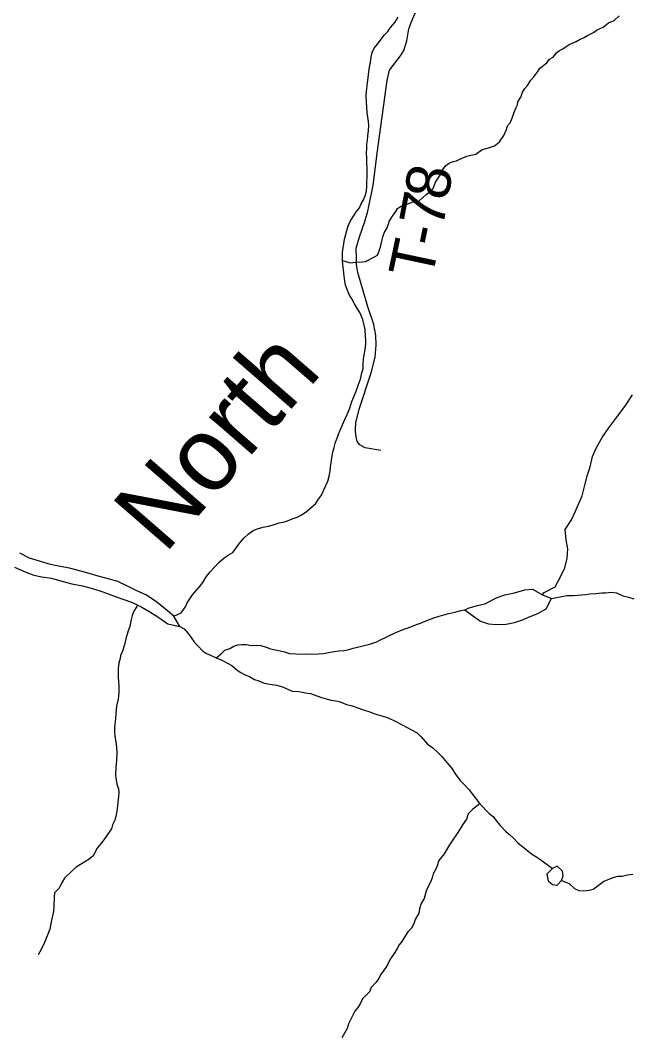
# Model space of a CAD drawing. Extents: x 1310247 to 1664935, y 235267 to 584339.
# Drawn here: x 1489646 to 1493772, y 324778 to 331618 of the extents above; entities that cross this region are included whole.
import ezdxf

# ---------------------------------------------------------------- set-up
doc = ezdxf.new("R2010")
doc.units = 0
for name, color, linetype in [('GM_X_Minor_Lake', 7, 'Continuous'), ('GM_X_Minor_River', 7, 'Continuous'), ('GM_X_Minor_River_Text', 7, 'Continuous'), ('GM_X_Township_Road', 7, 'Continuous'), ('GM_X_Township_Road_Text', 7, 'Continuous'), ('GM_X_Township_ROW', 7, 'Continuous')]:
    doc.layers.add(name, color=color, linetype=linetype)

msp = doc.modelspace()

# ---------------------------------------------------------------- linework, layer by layer
at = {"layer": 'GM_X_Minor_Lake'}
for points in [[(1492651.2, 327634.5), (1492680.1, 327648.6), (1492736.5, 327663.8), (1492786.8, 327675), (1492869.7, 327717.9), (1492920.1, 327737.2), (1492986.5, 327750.2), (1493057, 327769.2), (1493107.2, 327774.5), (1493174.8, 327735.2), (1493236.6, 327712.2)], [(1492651.2, 327634.5), (1492687.5, 327608.3), (1492757, 327559), (1492810.8, 327540.1), (1492862.9, 327535.3), (1492931.1, 327538.2), (1492985.4, 327549.4), (1493039.8, 327566.7), (1493092.3, 327589.9), (1493144.8, 327611.2), (1493201.4, 327642.5), (1493236.6, 327712.2)], [(1493303.7, 325805.3), (1493316.3, 325837.3), (1493310.7, 325869.5), (1493275.1, 325902.2), (1493242.8, 325886.6), (1493222.5, 325866.9), (1493204.1, 325849.1), (1493213.5, 325804.8)], [(1493213.5, 325804.8), (1493243.2, 325780.2), (1493275.2, 325775.7), (1493303.7, 325805.3)]]:
    msp.add_lwpolyline(points, dxfattribs=at)
at = {"layer": 'GM_X_Minor_River'}
for points in [[(1491823.8, 329994.3), (1491875.2, 329979.9), (1491911.5, 329983.3), (1491957.7, 329986.5), (1491979.9, 329988.2), (1492040.7, 330019.3), (1492061, 330031), (1492069.5, 330052.9), (1492078, 330080.9), (1492084.5, 330104.9), (1492095.4, 330155), (1492106, 330181), (1492126.7, 330214.8), (1492141.6, 330262.7), (1492162.3, 330294.5), (1492180.8, 330318.3), (1492195.4, 330346.2), (1492221.8, 330363.8), (1492254.1, 330373.3), (1492294.6, 330388.7), (1492318.8, 330394.3), (1492339, 330396), (1492390, 330441.3), (1492416.5, 330461), (1492437, 330480.8), (1492451.8, 330524.7), (1492484.8, 330570.4), (1492495.4, 330600.3), (1492520.1, 330634.1), (1492544.6, 330651.7), (1492572.9, 330663.3), (1492595.1, 330669), (1492617.4, 330680.6), (1492664, 330699.9), (1492692.3, 330705.5), (1492724.5, 330713), (1492767.3, 330744.4), (1492809.7, 330755.7), (1492850.2, 330769.1), (1492884.8, 330796.6), (1492913.7, 330838.3), (1492932.6, 330880.2), (1492939, 330904.2), (1492957.5, 330924), (1492972.3, 330964), (1492982.8, 330989.9), (1492995.5, 331023.8), (1493005.9, 331045.8), (1493008.3, 331065.8), (1493029, 331097.6), (1493039.6, 331131.6), (1493056.2, 331157.5), (1493074.6, 331177.2), (1493097.4, 331213), (1493117.9, 331234.8), (1493144.7, 331272.5), (1493157.1, 331294.4), (1493204, 331329.8), (1493222.5, 331355.6), (1493246.9, 331369.2), (1493269.5, 331397), (1493289.9, 331412.7), (1493314.2, 331424.4), (1493355, 331453.8), (1493403.6, 331475.1), (1493430, 331490.7), (1493452.2, 331498.4), (1493480.7, 331516), (1493521.2, 331535.4), (1493545.7, 331553), (1493586.2, 331572.4), (1493620.9, 331600), (1493659.4, 331617.4), (1493694.1, 331647)], [(1491989, 330653.8), (1491987.5, 330685.9), (1491986.1, 330722), (1491988.6, 330750.1), (1491989.1, 330780.2), (1491993.6, 330808.2), (1491996, 330834.2), (1492000.7, 330874.3), (1492001.2, 330908.4), (1491999.7, 330934.5), (1491996.2, 330962.7), (1491990.6, 330992.9), (1491987.3, 331035.1), (1491985.8, 331061.2), (1491984.6, 331109.4), (1491987.4, 331157.5), (1491992, 331193.5), (1491996.6, 331231.6), (1492001.3, 331269.6), (1492005.8, 331301.6), (1492012.4, 331335.7), (1492016.9, 331367.7), (1492025.5, 331399.6), (1492038, 331429.5), (1492058.4, 331455.3), (1492080.9, 331483), (1492105.5, 331516.7), (1492129.9, 331542.3), (1492148.4, 331568.1), (1492177, 331603.8), (1492199.6, 331639.5)], [(1490683.8, 327591.7), (1490733.2, 327614.9), (1490761.9, 327654.5), (1490774.4, 327682.4), (1490790.9, 327710.2), (1490809.3, 327736), (1490858.3, 327791.4), (1490878.8, 327819.1), (1490903.4, 327856.8), (1490930, 327892.5), (1490958.6, 327924.1), (1490989.2, 327957.7), (1491023.7, 327987.2), (1491052, 328004.8), (1491082.3, 328022.3), (1491100.8, 328048.1), (1491123.3, 328077.8), (1491154, 328117.4), (1491186.5, 328147), (1491220.9, 328170.5), (1491249.1, 328182), (1491285.3, 328193.4), (1491323.5, 328200.8), (1491363.7, 328212.2), (1491395.9, 328221.6), (1491422, 328227.2), (1491452.2, 328236.7), (1491484.4, 328250.2), (1491516.7, 328261.7), (1491546.9, 328277.3), (1491577.3, 328296.8), (1491611.8, 328326.3), (1491640.3, 328351.9), (1491662.8, 328381.6), (1491681.3, 328409.4), (1491700, 328451.2), (1491724.9, 328505), (1491733.5, 328539), (1491740, 328571), (1491742.5, 328601), (1491747, 328629), (1491751.5, 328661.1), (1491758.2, 328699.1), (1491766.7, 328731), (1491777.3, 328767), (1491787.8, 328794.9), (1491796.2, 328820.8), (1491808.7, 328848.7), (1491823.3, 328884.6), (1491839.9, 328920.5), (1491854.5, 328954.3), (1491873.2, 328998.1), (1491888, 329042), (1491904.7, 329085.9), (1491915.2, 329111.8), (1491931.9, 329157.7), (1491944.6, 329193.6), (1491955.3, 329235.5), (1491963.7, 329263.5), (1491964.3, 329295.6), (1491966.9, 329331.7), (1491973.5, 329365.7), (1491978, 329395.7), (1491980.5, 329429.8), (1491981, 329455.9), (1491979.4, 329482), (1491976.2, 329528.2), (1491961.3, 329596.7), (1491940.1, 329643.2), (1491924.5, 329669.5), (1491905, 329702), (1491887.6, 329736.4), (1491870, 329764.8), (1491854.6, 329799.2), (1491845.1, 329827.4), (1491839.6, 329857.6), (1491834.1, 329889.8), (1491830.8, 329932), (1491825.4, 329968.2), (1491823.8, 329994.3), (1491824.8, 330050.5), (1491827.3, 330080.6), (1491831.8, 330108.6), (1491838.3, 330138.6), (1491844.7, 330164.6), (1491853.3, 330198.5), (1491861.8, 330228.5), (1491876.3, 330258.3), (1491898.9, 330294.1), (1491919.5, 330325.8), (1491937.9, 330351.6), (1491950.3, 330377.5), (1491964.8, 330405.3), (1491977.3, 330431.2), (1491985.8, 330463.2), (1491988.4, 330497.2), (1491988.8, 330523.3), (1491991.4, 330559.4), (1491989.9, 330589.5), (1491990.4, 330619.6), (1491989, 330653.8)], [(1493174.8, 327735.2), (1493187, 327751.1), (1493261.8, 327790.1), (1493297, 327857.8), (1493326, 327919.6), (1493343, 327983.6), (1493348, 328047.8), (1493334.9, 328108.3), (1493329.9, 328178.6), (1493371, 328242.2), (1493395.9, 328296.1), (1493418.8, 328349.9), (1493443.7, 328405.8), (1493462.9, 328477.8), (1493480, 328547.8), (1493496.9, 328601.8), (1493513.9, 328669.8), (1493538.9, 328727.6), (1493578.1, 328799.3), (1493623.2, 328864.9), (1493678.4, 328936.3), (1493735.8, 329015.7), (1493785, 329087.2)], [(1490723.7, 327521.3), (1490683.8, 327591.7), (1490626.4, 327640.8), (1490561, 327694.1), (1490493.5, 327735.3), (1490429.8, 327766.4), (1490376.1, 327793.4), (1490304.4, 327826.7), (1490240.5, 327843.8), (1490172.6, 327862.9), (1490110.7, 327879.9), (1490054.8, 327896.9), (1489978.8, 327916.2), (1489914.8, 327927.2), (1489850.9, 327942.3), (1489707.2, 327984.8), (1489643.5, 328017.9)], [(1489606, 327924.1), (1489679.7, 327890.8), (1489737.5, 327869.8), (1489791.5, 327858.9), (1489857.5, 327847.8), (1489927.4, 327828.6), (1489995.3, 327811.5), (1490067.3, 327796.3), (1490135.2, 327779.1), (1490203, 327756), (1490264.8, 327732.9), (1490332.7, 327709.7), (1490404.5, 327684.5), (1490468.2, 327653.4), (1490521.8, 327622.4), (1490575.5, 327587.4), (1490642.9, 327540.1), (1490723.7, 327521.3)], [(1489606, 327924.1), (1489679.7, 327890.8), (1489737.5, 327869.8), (1489791.5, 327858.9), (1489857.5, 327847.8), (1489927.4, 327828.6), (1489995.3, 327811.5), (1490067.3, 327796.3), (1490135.2, 327779.1), (1490203, 327756), (1490264.8, 327732.9), (1490332.7, 327709.7), (1490404.5, 327684.5), (1490468.2, 327653.4), (1490521.8, 327622.4), (1490575.5, 327587.4), (1490642.9, 327540.1), (1490723.3, 327521.4)], [(1493236.6, 327712.2), (1493341.3, 327730.9), (1493385.3, 327732.2), (1493415.4, 327733.7), (1493467.5, 327738.8), (1493493.6, 327742.4), (1493535.7, 327745.7), (1493575.8, 327749), (1493601.8, 327750.6), (1493641.9, 327753.9), (1493675.9, 327749.3), (1493719.5, 327728.5), (1493757.4, 327719.9), (1493793.3, 327709.2)], [(1490440.2, 327667.6), (1490428.3, 327651.3), (1490411.7, 327621.5), (1490403.2, 327597.5), (1490392.5, 327559.5), (1490385.8, 327521.4), (1490375.2, 327493.5), (1490360.2, 327439.5), (1490349.4, 327399.5), (1490336.5, 327355.5), (1490324, 327327.5), (1490321.6, 327305.5), (1490313, 327273.5), (1490308.4, 327241.4), (1490307.7, 327205.2), (1490307.3, 327181.1), (1490310.7, 327148.9), (1490312.3, 327126.8), (1490311.5, 327082.5), (1490308.9, 327048.4), (1490306.4, 327022.3), (1490295.7, 326984.3), (1490292.8, 326934.1), (1490290.1, 326898), (1490285.4, 326861.9), (1490283, 326837.8), (1490282.5, 326811.7), (1490284, 326783.5), (1490289.5, 326753.3), (1490293.1, 326729.1), (1490298.1, 326670.7), (1490297, 326614.5), (1490292.3, 326572.3), (1490289.3, 326520.1), (1490290.9, 326498), (1490298.3, 326459.7), (1490309.7, 326425.3), (1490311.3, 326401.2), (1490308.8, 326373.1), (1490306.1, 326334.9), (1490303.6, 326310.9), (1490299, 326274.8), (1490292.3, 326238.7), (1490285.8, 326214.7), (1490269.2, 326182.8), (1490262.6, 326154.8), (1490204.8, 326071.4), (1490165.8, 326025.8), (1490138.8, 325974), (1490112.2, 325950.4), (1490053.3, 325915.2), (1490024.8, 325895.6), (1490000.3, 325876), (1489945.1, 325822.6), (1489928.5, 325794.8), (1489905.7, 325753), (1489877, 325723.3), (1489874.4, 325693.2), (1489873.3, 325633), (1489870.7, 325596.8), (1489857.6, 325538.8), (1489846.4, 325476.6), (1489823.3, 325420.8), (1489804.4, 325376.9), (1489777.3, 325325.1), (1489766.9, 325303.2)], [(1490970.3, 327309.8), (1491002.8, 327337.4), (1491029.3, 327363), (1491061.5, 327374.5), (1491089.8, 327390), (1491115.9, 327397.6), (1491144, 327401.2), (1491174, 327400.6), (1491205.9, 327394.1), (1491246, 327395.4), (1491272, 327393), (1491307.8, 327382.3), (1491337.7, 327371.8), (1491371.6, 327365.2), (1491401.5, 327358.6), (1491431.4, 327350.1), (1491463.2, 327339.5), (1491509.2, 327338.7), (1491535.2, 327336.3), (1491581.3, 327337.5), (1491617.3, 327334.9), (1491661.4, 327338.1), (1491695.4, 327339.6), (1491729.6, 327347), (1491769.7, 327354.3), (1491799.8, 327357.8), (1491831.9, 327361.3), (1491860, 327364.8), (1491896.2, 327376.3), (1491924.3, 327381.8), (1491960.5, 327391.2), (1492014.8, 327406.3), (1492055, 327419.7), (1492081.3, 327433.3), (1492113.6, 327448.8), (1492141.8, 327460.4), (1492176.1, 327477.8), (1492216.4, 327495.2), (1492254.7, 327508.6), (1492286.9, 327520.1), (1492323.2, 327535.5), (1492351.4, 327545.1), (1492381.6, 327558.6), (1492442.1, 327581.7), (1492478.3, 327593.1), (1492508.4, 327600.6), (1492542.6, 327610.1), (1492582.8, 327619.4), (1492615, 327628.9), (1492649.1, 327634.3), (1492651.2, 327634.5)], [(1490723.7, 327521.3), (1490753.4, 327506.2), (1490780.9, 327475.6), (1490800.5, 327447.2), (1490824, 327414.7), (1490849.5, 327386.1), (1490877.1, 327357.6), (1490904.8, 327341), (1490930.6, 327328.6), (1490970.3, 327309.8), (1491012.1, 327293.1), (1491045.8, 327274.4), (1491075.5, 327257.8), (1491111.1, 327227.1), (1491136.8, 327212.6), (1491166.6, 327196.1), (1491196.4, 327183.5), (1491230.1, 327164.9), (1491258, 327154.4), (1491293.8, 327139.7), (1491333.7, 327133), (1491377.6, 327126.2), (1491417.4, 327115.5), (1491483, 327086.3), (1491529, 327083.5), (1491574.9, 327074.7), (1491606.8, 327070.1), (1491674.5, 327044.9), (1491722.3, 327032.1), (1491748.2, 327025.6), (1491792.1, 327016.8), (1491820, 327008.3), (1491851.8, 326995.7), (1491881.7, 326989.2), (1491935.4, 326970.2), (1491969.3, 326957.6), (1492001.1, 326949), (1492030.9, 326936.5), (1492056.8, 326928), (1492090.7, 326919.4), (1492132.5, 326904.6), (1492180.2, 326881.8), (1492231.8, 326854.8), (1492261.5, 326840.2), (1492291.3, 326823.7), (1492329, 326803), (1492354.5, 326776.4), (1492397.8, 326727.5), (1492435.4, 326702.8), (1492468.9, 326670.1), (1492496.4, 326643.6), (1492529.8, 326602.9), (1492557.3, 326570.3), (1492588.5, 326525.6), (1492617.9, 326485), (1492651.3, 326450.3), (1492676.9, 326421.8), (1492700.4, 326391.3), (1492721.9, 326362.8), (1492751.3, 326324.2), (1492814.3, 326258.9), (1492843.9, 326236.3), (1492865.5, 326207.8), (1492889, 326177.3), (1492926.4, 326140.6), (1492956, 326114), (1492981.6, 326089.5), (1493011.1, 326058.9), (1493040.7, 326036.3), (1493102, 325987.1), (1493129.7, 325968.6), (1493165.3, 325945.9), (1493242.8, 325886.6)], [(1492751.3, 326324.2), (1492705, 326287.4), (1492672.2, 326255.8), (1492661.5, 326219.8), (1492634.7, 326182.1), (1492620.2, 326156.2), (1492599.5, 326124.4), (1492564.5, 326074.8), (1492547.9, 326046.9), (1492527.2, 326013.1), (1492510.6, 325987.3), (1492475.6, 325941.6), (1492462.9, 325905.7), (1492454.5, 325883.7), (1492435.8, 325851.9), (1492429.3, 325823.8), (1492416.6, 325789.9), (1492395.9, 325752.1), (1492387.4, 325728.1), (1492376.5, 325684), (1492355.8, 325650.2), (1492345.1, 325614.2), (1492340.6, 325586.2), (1492315.7, 325542.4), (1492307.1, 325514.4), (1492290.5, 325484.5), (1492266, 325458.8), (1492239.1, 325417.1), (1492224.6, 325395.2), (1492206.1, 325371.4), (1492193.6, 325347.5), (1492168.7, 325305.8), (1492146.1, 325276), (1492131.4, 325240.1), (1492116.9, 325218.2), (1492081.8, 325168.6), (1492069.3, 325144.6), (1492050.8, 325118.8), (1492018, 325083.2), (1492005.4, 325055.3), (1491982.9, 325031.6), (1491958.3, 325007.9), (1491943.7, 324974), (1491927.1, 324948.1), (1491906.6, 324924.4), (1491896.1, 324900.4), (1491885.7, 324878.5), (1491864.8, 324838.6), (1491856.2, 324806.6), (1491818.9, 324743)], [(1493303.7, 325805.3), (1493355.4, 325785.7), (1493392.3, 325753.4), (1493422.1, 325738.8), (1493456.1, 325736.2), (1493490.2, 325741.7), (1493518.3, 325747.2), (1493552.8, 325772.7), (1493589.3, 325802.2), (1493615.5, 325811.8), (1493647.7, 325823.3), (1493685.9, 325834.7), (1493714, 325836.2), (1493750.1, 325843.6), (1493786.2, 325849)]]:
    msp.add_lwpolyline(points, dxfattribs=at)
at = {"layer": 'GM_X_Township_Road'}
for points in [[(1492059, 330718.3), (1492059.2, 330719.7), (1492124.8, 331211.9), (1492140.6, 331281.7), (1492215.2, 331378.1), (1492238.1, 331413.6), (1492257.8, 331479.3), (1492271.9, 331559.1), (1492293.3, 331614.8), (1492312.6, 331662.4), (1492343.8, 331709.7), (1492399.7, 331780.5)], [(1492002, 330359.8), (1492030.5, 330504.4), (1492059, 330718.3)], [(1492036.4, 329559.8), (1492036.1, 329561.7), (1491995.2, 329683), (1491927.1, 329913.4), (1491918.5, 329967.7), (1491917.7, 330011.9), (1491917.4, 330078), (1491939.4, 330155.7), (1491974.1, 330259.1), (1491995.9, 330328.8), (1492002, 330359.7), (1492002, 330359.8)], [(1491912.2, 328853.7), (1491914.9, 328898.9), (1491937.3, 328990.6), (1492017.7, 329235.3), (1492044.5, 329342.9), (1492050.6, 329423), (1492048.3, 329489.2), (1492036.4, 329559.8)]]:
    msp.add_lwpolyline(points, dxfattribs=at)
at = {"layer": 'GM_X_Township_ROW'}
msp.add_lwpolyline([(1492082.2, 328710.3), (1491976.6, 328728.9), (1491941.1, 328749.9), (1491923.7, 328772.4), (1491916.5, 328804.7), (1491911.5, 328840.9), (1491912.1, 328851.4), (1491912.2, 328853.7)], dxfattribs=at)

# ---------------------------------------------------------------- texts
at = {"layer": 'GM_X_Minor_River_Text'}
msp.add_text('North', height=500.05, rotation=49.00896, dxfattribs=at).set_placement((1490621, 328004.4))
at = {"layer": 'GM_X_Township_Road_Text'}
for s, rotation, p in [('8', 80.59918, (1492535.1, 330393)), ('7', 79.27041, (1492499.3, 330204)), ('-', 78.3488, (1492473.4, 330078.2)), ('T', 78.02901, (1492426.5, 329856.9))]:
    msp.add_text(s, height=300, rotation=rotation, dxfattribs=at).set_placement(p)

doc.saveas('drawing.dxf')
